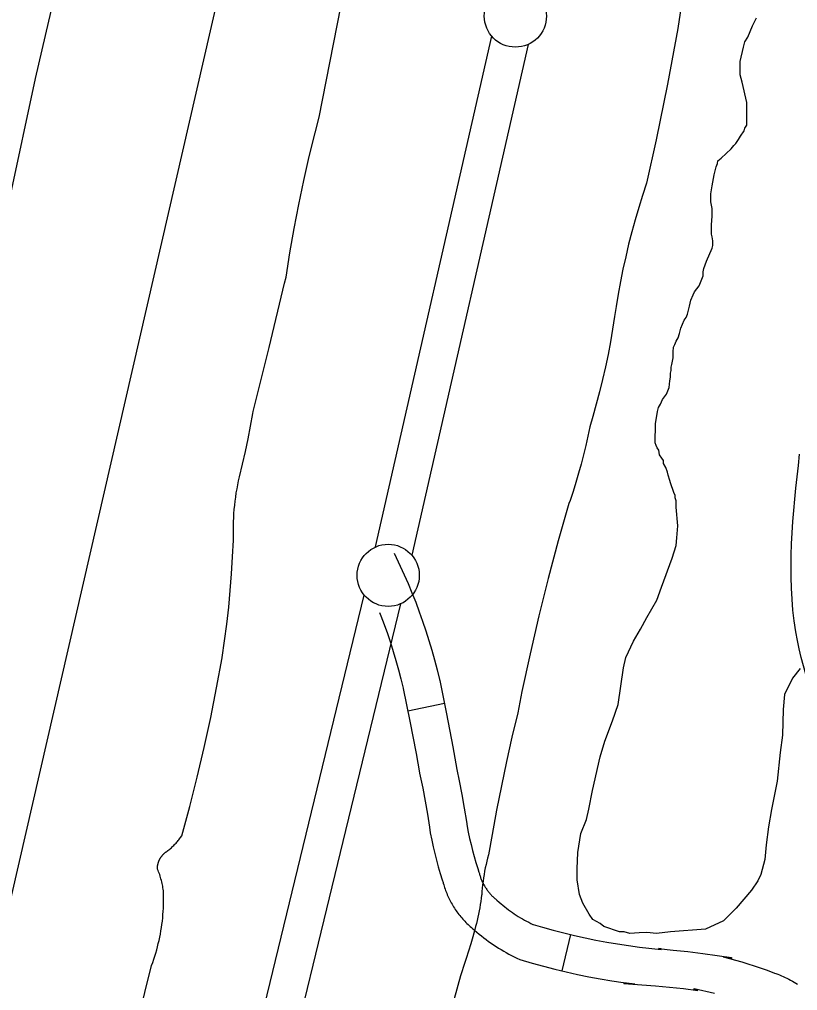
# Model space of a CAD drawing. Extents: x 3172231 to 3210228, y 940198 to 965780.
# Drawn here: x 3185069 to 3185694, y 960340 to 961121 of the extents above; entities that cross this region are included whole.
import ezdxf

# ---------------------------------------------------------------- set-up
doc = ezdxf.new("R2010")
doc.units = 0
for name, color, linetype in [('V-BORW-LINE', 7, 'Continuous'), ('V-LEVE-TOET', 7, 'Continuous'), ('V-ROAD-CNTR', 7, 'Continuous'), ('V-SITE-VEGE', 7, 'Continuous'), ('V-SURV-LINE', 7, 'Continuous'), ('V-TOPO-BNDY', 7, 'Continuous'), ('V-TOPO-SHOR', 7, 'Continuous')]:
    doc.layers.add(name, color=color, linetype=linetype)

msp = doc.modelspace()

# ---------------------------------------------------------------- linework, layer by layer
at = {"layer": 'V-BORW-LINE'}
msp.add_spline([(3185728.019, 960520.638), (3185693.072, 960628.475), (3185696.066, 960771.213)], degree=3, dxfattribs=at)
at = {"layer": 'V-LEVE-TOET'}
for points in [[(3185233.571, 960621.291), (3185235.328, 960634.718), (3185236.856, 960648.171), (3185238.154, 960661.651), (3185239.223, 960675.151), (3185240.065, 960688.668), (3185240.675, 960702.197), (3185240.731, 960703.737), (3185240.731, 960703.737), (3185240.657, 960707.059), (3185240.638, 960710.381), (3185240.677, 960713.703), (3185240.774, 960717.023), (3185240.925, 960720.34), (3185241.132, 960723.656), (3185241.396, 960726.968), (3185241.716, 960730.273), (3185242.092, 960733.572), (3185242.525, 960736.864), (3185243.012, 960740.149), (3185243.555, 960743.423), (3185244.155, 960746.686), (3185244.808, 960749.94), (3185245.498, 960753.096), (3185245.498, 960753.096), (3185247.991, 960763.219), (3185250.315, 960773.381), (3185252.47, 960783.585), (3185254.454, 960793.821), (3185256.267, 960804.089), (3185256.525, 960805.635), (3185256.525, 960805.635), (3185269.544, 960857.147), (3185281.893, 960908.824), (3185283.042, 960913.782), (3185283.042, 960913.782), (3185286.106, 960933.295), (3185289.506, 960952.754), (3185293.243, 960972.15), (3185297.315, 960991.479), (3185301.718, 961010.734), (3185306.457, 961029.912), (3185309.699, 961042.282), (3185309.699, 961042.282), (3185330.126, 961146.339)], [(3185601.531, 961137.319), (3185598.244, 961113.818), (3185598.244, 961113.818), (3185589.874, 961068.937), (3185580.725, 961024.206), (3185572.998, 960989.194), (3185572.998, 960989.194), (3185569.775, 960979.482), (3185566.719, 960969.715), (3185563.835, 960959.899), (3185561.122, 960950.032), (3185558.58, 960940.121), (3185556.211, 960930.166), (3185554.015, 960920.174), (3185551.994, 960910.143), (3185550.149, 960900.079), (3185548.477, 960889.986), (3185547.292, 960882.067), (3185547.292, 960882.067), (3185545.708, 960871.89), (3185543.949, 960861.745), (3185542.016, 960851.629), (3185539.907, 960841.549), (3185537.623, 960831.508), (3185535.165, 960821.505), (3185532.536, 960811.548), (3185529.734, 960801.638), (3185527.223, 960793.274), (3185527.223, 960793.274), (3185525.7, 960785.76), (3185524.043, 960778.272), (3185522.259, 960770.815), (3185520.342, 960763.391), (3185518.298, 960756.002), (3185516.125, 960748.65), (3185513.825, 960741.334), (3185511.398, 960734.062)], [(3185511.398, 960734.062), (3185510.53, 960731.557), (3185510.53, 960731.557), (3185501.965, 960701.583), (3185493.906, 960671.467), (3185486.355, 960641.222), (3185479.316, 960610.854), (3185472.787, 960580.376), (3185469.345, 960563.193), (3185469.345, 960563.193), (3185464.714, 960543.758), (3185460.331, 960524.263), (3185456.199, 960504.715), (3185452.318, 960485.121), (3185448.687, 960465.485), (3185445.868, 960449.173), (3185445.868, 960449.173), (3185445.154, 960446.537), (3185444.484, 960443.891), (3185443.861, 960441.233), (3185443.284, 960438.562), (3185442.753, 960435.883), (3185442.27, 960433.196), (3185441.834, 960430.501), (3185441.445, 960427.798), (3185441.103, 960425.088), (3185440.806, 960422.373), (3185440.558, 960419.653), (3185440.357, 960416.927), (3185440.345, 960416.739), (3185440.345, 960416.739), (3185440.023, 960414.173), (3185439.665, 960411.608), (3185439.27, 960409.053), (3185438.838, 960406.501), (3185438.369, 960403.955), (3185437.865, 960401.42), (3185437.324, 960398.89), (3185436.747, 960396.373), (3185436.134, 960393.865), (3185435.487, 960391.366), (3185434.867, 960389.103), (3185434.867, 960389.103), (3185433.263, 960383.244), (3185431.584, 960377.405), (3185429.827, 960371.582), (3185427.991, 960365.78), (3185426.083, 960360.001), (3185424.096, 960354.246), (3185423.195, 960351.711), (3185423.195, 960351.711), (3185410.983, 960307.029)], [(3185183.985, 960422.586), (3185183.774, 960423.78), (3185183.542, 960424.97), (3185183.29, 960426.153), (3185183.018, 960427.335), (3185182.725, 960428.511), (3185182.412, 960429.68), (3185182.08, 960430.845), (3185181.726, 960432.004), (3185181.353, 960433.155), (3185180.96, 960434.3), (3185180.546, 960435.439), (3185180.114, 960436.569), (3185179.663, 960437.694), (3185179.489, 960438.108), (3185179.489, 960438.108), (3185179.502, 960438.407), (3185179.518, 960438.708), (3185179.538, 960439.007), (3185179.567, 960439.306), (3185179.598, 960439.605), (3185179.635, 960439.902), (3185179.678, 960440.199), (3185179.725, 960440.495), (3185179.778, 960440.79), (3185179.835, 960441.085), (3185179.899, 960441.378), (3185179.968, 960441.671), (3185180.04, 960441.962), (3185180.12, 960442.253), (3185180.202, 960442.541), (3185180.29, 960442.828), (3185180.384, 960443.113), (3185180.483, 960443.397), (3185180.585, 960443.68), (3185180.693, 960443.959), (3185180.806, 960444.237), (3185180.925, 960444.514), (3185181.048, 960444.788), (3185181.175, 960445.06), (3185181.306, 960445.331), (3185181.443, 960445.597), (3185181.584, 960445.863), (3185181.732, 960446.125), (3185181.881, 960446.386), (3185182.037, 960446.642), (3185182.197, 960446.898), (3185182.361, 960447.147), (3185182.528, 960447.397), (3185182.7, 960447.643), (3185182.877, 960447.887), (3185183.059, 960448.126), (3185183.243, 960448.362), (3185183.434, 960448.595), (3185183.626, 960448.825), (3185183.823, 960449.052), (3185184.023, 960449.275), (3185184.23, 960449.494), (3185184.439, 960449.709), (3185184.65, 960449.922), (3185184.867, 960450.131), (3185185.086, 960450.336), (3185185.31, 960450.537), (3185185.537, 960450.733), (3185185.766, 960450.926), (3185186, 960451.114), (3185186.237, 960451.299), (3185186.477, 960451.481), (3185186.586, 960451.561), (3185186.586, 960451.561), (3185187.304, 960452.079), (3185188.013, 960452.609), (3185188.713, 960453.152), (3185189.404, 960453.707), (3185190.084, 960454.274), (3185190.753, 960454.854), (3185191.415, 960455.444), (3185192.064, 960456.046), (3185192.703, 960456.66), (3185193.33, 960457.285), (3185193.948, 960457.92), (3185194.554, 960458.565), (3185195.148, 960459.222), (3185195.732, 960459.888), (3185196.303, 960460.564), (3185196.862, 960461.252), (3185197.409, 960461.948), (3185197.944, 960462.653), (3185198.468, 960463.368), (3185198.978, 960464.09), (3185199.127, 960464.31), (3185199.127, 960464.31), (3185205.568, 960487.946), (3185211.596, 960511.69), (3185217.209, 960535.537), (3185222.405, 960559.478), (3185227.181, 960583.507), (3185231.539, 960607.614), (3185231.586, 960607.899), (3185231.586, 960607.899), (3185233.571, 960621.291)], [(3185116.057, 960122.357), (3185174.867, 960360.103), (3185174.867, 960360.103), (3185175.77, 960362.571), (3185176.63, 960365.053), (3185177.445, 960367.55), (3185178.219, 960370.061), (3185178.949, 960372.584), (3185179.633, 960375.119), (3185180.274, 960377.667), (3185180.87, 960380.225), (3185181.42, 960382.795), (3185181.928, 960385.372), (3185182.389, 960387.958), (3185182.805, 960390.551), (3185183.176, 960393.152), (3185183.501, 960395.759), (3185183.782, 960398.37), (3185184.017, 960400.988), (3185184.206, 960403.607), (3185184.349, 960406.23), (3185184.447, 960408.854), (3185184.499, 960411.481), (3185184.505, 960414.107), (3185184.466, 960416.735), (3185184.38, 960419.36), (3185184.343, 960420.188), (3185184.343, 960420.188), (3185184.173, 960421.388), (3185183.985, 960422.586)]]:
    msp.add_lwpolyline(points, dxfattribs=at)
at = {"layer": 'V-ROAD-CNTR'}
for p, q in [((3185410.392, 960570.749), (3185381.007, 960564.708)), ((3185511.907, 960384.937), (3185504.907, 960355.765))]:
    msp.add_line(p, q, dxfattribs=at)
for points in [[(3185369.948, 960691.743), (3185381.097, 960667.457), (3185384.276, 960659.788), (3185387.264, 960652.21), (3185390.123, 960644.587), (3185392.849, 960636.914), (3185395.443, 960629.199), (3185397.903, 960621.444), (3185400.229, 960613.65), (3185402.422, 960605.82), (3185404.479, 960597.953), (3185406.38, 960590.134), (3185406.593, 960589.23), (3185412.074, 960562.57), (3185417.163, 960535.942), (3185420.453, 960517.604), (3185420.453, 960517.819), (3185422.381, 960508.592), (3185424.462, 960497.68), (3185426.352, 960486.728), (3185428.041, 960475.786), (3185428.602, 960471.836), (3185429.538, 960467.205), (3185430.618, 960462.29), (3185431.779, 960457.396), (3185433.025, 960452.528), (3185434.353, 960447.68), (3185435.763, 960442.859), (3185437.267, 960438.027), (3185438.157, 960435.284), (3185438.484, 960434.023), (3185438.672, 960433.342), (3185438.871, 960432.67), (3185439.085, 960431.987), (3185439.303, 960431.332), (3185439.538, 960430.669), (3185439.788, 960429.996), (3185440.043, 960429.345), (3185440.31, 960428.698), (3185440.586, 960428.06), (3185440.882, 960427.41), (3185441.182, 960426.776), (3185441.491, 960426.158), (3185441.819, 960425.524), (3185442.156, 960424.903), (3185442.497, 960424.296), (3185442.854, 960423.691), (3185443.217, 960423.094), (3185443.593, 960422.505), (3185443.993, 960421.898), (3185444.389, 960421.319), (3185444.785, 960420.761), (3185445.196, 960420.206), (3185445.631, 960419.639), (3185446.08, 960419.072), (3185446.517, 960418.539), (3185446.963, 960418.016), (3185447.441, 960417.475), (3185447.916, 960416.953), (3185448.39, 960416.453), (3185448.883, 960415.949), (3185449.381, 960415.459), (3185449.888, 960414.976), (3185450.412, 960414.495), (3185450.938, 960414.027), (3185451.465, 960413.576), (3185452.032, 960413.107), (3185452.679, 960412.586), (3185454.493, 960410.965), (3185455.935, 960409.714), (3185457.397, 960408.491), (3185458.889, 960407.281), (3185460.386, 960406.108), (3185461.916, 960404.953), (3185463.467, 960403.818), (3185465.022, 960402.719), (3185466.607, 960401.64), (3185468.21, 960400.584), (3185469.828, 960399.557), (3185471.46, 960398.558), (3185473.113, 960397.584), (3185474.78, 960396.636), (3185476.456, 960395.721), (3185478.157, 960394.829), (3185479.873, 960393.963), (3185481.616, 960393.118), (3185481.728, 960393.066), (3185489.252, 960390.845), (3185497.781, 960388.486), (3185506.349, 960386.27), (3185514.954, 960384.206), (3185523.592, 960382.286), (3185532.265, 960380.518), (3185540.965, 960378.896), (3185549.694, 960377.424), (3185558.444, 960376.101), (3185567.251, 960374.927), (3185584.594, 960372.83), (3185584.594, 960373.477), (3185582.493, 960373.63), (3185594.407, 960372.55), (3185606.304, 960371.263), (3185618.171, 960369.768), (3185641.291, 960366.47), (3185641.291, 960365.445), (3185634.529, 960366.974), (3185639.569, 960365.742), (3185644.583, 960364.422), (3185649.572, 960363.017), (3185654.536, 960361.525), (3185659.475, 960359.946), (3185664.387, 960358.28), (3185669.27, 960356.529), (3185674.079, 960354.708), (3185675.749, 960354.053), (3185676.917, 960353.639), (3185678.441, 960353.071), (3185679.963, 960352.471), (3185681.473, 960351.845), (3185682.955, 960351.199), (3185684.431, 960350.529), (3185685.908, 960349.824), (3185687.366, 960349.097), (3185688.807, 960348.347), (3185690.232, 960347.574), (3185691.652, 960346.772), (3185693.058, 960345.944), (3185694.33, 960345.165)], [(3185358.202, 960644.131), (3185359.262, 960641.44), (3185361.941, 960634.297), (3185364.495, 960627.11), (3185366.925, 960619.883), (3185369.229, 960612.618), (3185371.409, 960605.314), (3185373.464, 960597.98), (3185375.389, 960590.615), (3185377.206, 960583.14), (3185377.297, 960582.758), (3185382.646, 960556.734), (3185387.665, 960530.478), (3185390.453, 960514.934), (3185390.453, 960514.719), (3185392.961, 960502.714), (3185394.944, 960492.318), (3185396.744, 960481.888), (3185398.365, 960471.388), (3185399.024, 960466.752), (3185400.182, 960461.017), (3185401.37, 960455.606), (3185402.651, 960450.214), (3185404.023, 960444.846), (3185405.487, 960439.504), (3185407.043, 960434.187), (3185408.677, 960428.939), (3185409.343, 960426.886), (3185409.5, 960426.279), (3185409.824, 960425.1), (3185410.173, 960423.922), (3185410.537, 960422.761), (3185410.929, 960421.584), (3185411.338, 960420.429), (3185411.76, 960419.296), (3185412.209, 960418.149), (3185412.678, 960417.014), (3185413.168, 960415.882), (3185413.672, 960414.776), (3185414.198, 960413.664), (3185414.751, 960412.554), (3185415.311, 960411.476), (3185415.892, 960410.401), (3185416.497, 960409.328), (3185417.118, 960408.271), (3185417.759, 960407.222), (3185418.419, 960406.185), (3185419.081, 960405.182), (3185419.773, 960404.167), (3185420.495, 960403.153), (3185421.232, 960402.154), (3185421.969, 960401.195), (3185422.716, 960400.25), (3185423.503, 960399.291), (3185424.307, 960398.348), (3185425.107, 960397.443), (3185425.93, 960396.539), (3185426.782, 960395.639), (3185427.637, 960394.767), (3185428.511, 960393.905), (3185429.402, 960393.058), (3185430.298, 960392.235), (3185431.214, 960391.421), (3185432.149, 960390.62), (3185433.07, 960389.859), (3185433.263, 960389.704), (3185434.663, 960388.451), (3185436.481, 960386.874), (3185438.329, 960385.329), (3185440.193, 960383.819), (3185442.094, 960382.33), (3185444.014, 960380.879), (3185445.949, 960379.462), (3185447.924, 960378.067), (3185449.911, 960376.714), (3185451.92, 960375.39), (3185453.956, 960374.099), (3185456.01, 960372.84), (3185458.085, 960371.618), (3185460.178, 960370.428), (3185462.298, 960369.271), (3185464.427, 960368.153), (3185466.575, 960367.069), (3185468.722, 960366.03), (3185471.064, 960364.934), (3185481.006, 960361.999), (3185490.027, 960359.504), (3185499.093, 960357.16), (3185508.2, 960354.974), (3185517.342, 960352.944), (3185526.519, 960351.072), (3185535.723, 960349.356), (3185544.958, 960347.8), (3185554.218, 960346.399), (3185563.467, 960345.165), (3185554.594, 960346.238), (3185554.594, 960345.591), (3185580.043, 960343.73), (3185591.439, 960342.696), (3185602.816, 960341.465), (3185614.177, 960340.034), (3185611.291, 960340.446), (3185611.291, 960341.471), (3185627.659, 960337.77)]]:
    msp.add_lwpolyline(points, dxfattribs=at)
at = {"layer": 'V-SITE-VEGE'}
for points in [[(3185592.188, 960836.599), (3185592.71, 960838.727), (3185592.702, 960841.383), (3185593.226, 960843.513), (3185594.273, 960848.83), (3185594.256, 960853.612), (3185594.777, 960857.333), (3185595.833, 960859.461), (3185596.888, 960862.123), (3185598.473, 960864.786), (3185599.524, 960868.507), (3185600.572, 960872.763), (3185603.21, 960879.148), (3185604.797, 960881.278), (3185605.852, 960883.939), (3185607.427, 960890.32), (3185608.474, 960895.106), (3185610.587, 960899.364), (3185611.64, 960902.027), (3185615.345, 960906.819), (3185618.509, 960914.802), (3185618.499, 960917.991), (3185619.021, 960920.649), (3185621.128, 960926.5), (3185625.875, 960937.146), (3185626.402, 960939.272), (3185626.389, 960942.995), (3185625.849, 960946.179), (3185625.308, 960948.303), (3185625.294, 960953.085), (3185625.286, 960955.744), (3185625.796, 960962.654), (3185625.775, 960969.029), (3185624.696, 960974.339), (3185624.681, 960978.591), (3185624.675, 960980.715), (3185625.718, 960987.096), (3185627.282, 960996.136), (3185628.857, 961002.52), (3185629.912, 961005.178), (3185630.436, 961007.306), (3185633.086, 961009.44), (3185641.035, 961016.905), (3185643.148, 961019.57), (3185644.74, 961021.169), (3185646.855, 961024.364), (3185648.44, 961027.026), (3185651.617, 961031.288), (3185652.141, 961033.414), (3185653.726, 961036.076), (3185653.669, 961054.146), (3185649.896, 961070.608), (3185648.285, 961076.449), (3185648.248, 961087.076), (3185650.869, 961098.774), (3185651.92, 961103.03), (3185654.564, 961106.759), (3185658.254, 961115.805), (3185661.423, 961122.193)], [(3185696.492, 960598.837), (3185690.228, 960591.269), (3185683.983, 960578.043), (3185682.765, 960566.089), (3185682.206, 960545.335), (3185680.364, 960531.496), (3185677.925, 960508.221), (3185673.598, 960485.568), (3185671.128, 960471.725), (3185669.291, 960457.254), (3185668.07, 960445.302), (3185664.968, 960433.346), (3185662.467, 960428.306), (3185657.462, 960420.743), (3185644.932, 960406.239), (3185634.905, 960396.142), (3185620.465, 960389.179), (3185592.171, 960387.196), (3185580.856, 960385.904), (3185573.311, 960386.506), (3185567.02, 960386.488), (3185559.475, 960385.832), (3185555.07, 960387.075), (3185551.297, 960387.063), (3185538.706, 960391.423), (3185535.552, 960393.928), (3185529.884, 960397.055), (3185526.726, 960401.446), (3185521.665, 960410.232), (3185519.127, 960417.142), (3185517.2, 960429.084), (3185517.172, 960437.888), (3185517.757, 960451.096), (3185520.223, 960466.196), (3185524.587, 960477.529), (3185526.447, 960485.711), (3185529.542, 960500.815), (3185535.741, 960527.875), (3185539.472, 960540.465), (3185545.706, 960556.834), (3185550.065, 960570.054), (3185554.369, 960599.625), (3185556.229, 960607.807), (3185562.473, 960621.033), (3185568.101, 960630.484), (3185573.103, 960639.934), (3185581.231, 960653.795), (3185584.969, 960664.498), (3185593.695, 960687.794), (3185596.806, 960697.866), (3185597.414, 960704.155), (3185598.012, 960713.59), (3185596.706, 960728.68), (3185596.687, 960733.71), (3185596.05, 960736.223), (3185596.044, 960738.111), (3185594.779, 960740.622), (3185592.239, 960748.158), (3185591.604, 960750.042), (3185590.33, 960754.442), (3185589.693, 960756.954), (3185588.424, 960760.723), (3185586.527, 960763.862), (3185586.519, 960766.377), (3185585.255, 960768.259), (3185583.361, 960770.768), (3185582.72, 960774.539), (3185581.454, 960776.423), (3185580.819, 960778.307), (3185579.769, 960780.392), (3185580.094, 960795.641), (3185581.655, 960805.744), (3185582.71, 960808.937), (3185584.295, 960811.597), (3185585.878, 960815.322), (3185589.052, 960819.584), (3185591.16, 960824.905), (3185591.676, 960830.222), (3185592.196, 960833.41), (3185592.188, 960836.599)]]:
    msp.add_lwpolyline(points, dxfattribs=at)
at = {"layer": 'V-SURV-LINE'}
for points in [[(3185354.985, 960696.699), (3185448.396, 961107.565)], [(3185477.652, 961100.924), (3185384.241, 960690.059)], [(3185103.203, 959658.12), (3185345.89, 960658.002)], [(3185375.048, 960650.942), (3185132.361, 959651.06)]]:
    msp.add_lwpolyline(points, dxfattribs=at)
for centre in [(3185467.455, 961123.735), (3185365.182, 960673.889)]:
    msp.add_circle(centre, 25, dxfattribs=at)
at = {"layer": 'V-TOPO-BNDY'}
msp.add_line((3184804.429, 959295.887), (3185504.937, 962341.363), dxfattribs=at)
at = {"layer": 'V-TOPO-SHOR'}
msp.add_lwpolyline([(3185249.548, 961797.906), (3185195.284, 961563.617), (3185081.334, 961073.579), (3185039.698, 960880.417), (3184999.967, 960733.777), (3184961.99, 960572.817), (3184864.301, 960145.371), (3184820.911, 959966.53), (3184746.719, 959633.868), (3184694.267, 959408.522), (3184656.161, 959195.668), (3184612.656, 958970.3), (3184592.631, 958832.559), (3184592.587, 958814.664), (3184710.666, 958803.635), (3184839.451, 958780.053), (3184903.837, 958765.578), (3184939.613, 958760.121), (3185005.788, 958745.642), (3185012.946, 958745.624)], dxfattribs=at)

doc.saveas('drawing.dxf')
